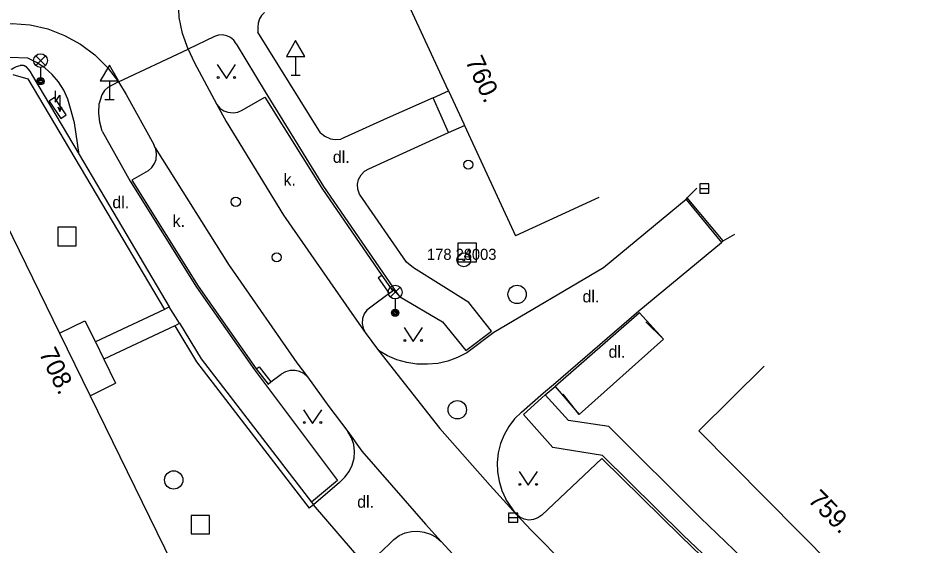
# Model space of a CAD drawing. Extents: x -539515 to -538098, y -1182060 to -1180157.
# Drawn here: x -538279.17 to -538230.43, y -1181283.71 to -1181255.02 of the extents above; entities that cross this region are included whole.
import ezdxf

# ---------------------------------------------------------------- set-up
doc = ezdxf.new("R2010")
doc.units = 0
for name, color, linetype in [('Vrstva 1', 7, 'Continuous'), ('Vrstva 11', 7, 'Continuous'), ('Vrstva 13', 7, 'Continuous'), ('Vrstva 21', 7, 'Continuous'), ('Vrstva 22', 7, 'Continuous'), ('Vrstva 23', 7, 'Continuous'), ('Vrstva 24', 7, 'Continuous'), ('Vrstva 26', 7, 'Continuous'), ('Vrstva 27', 7, 'Continuous'), ('Vrstva 28', 7, 'Continuous'), ('Vrstva 33', 7, 'Continuous'), ('Vrstva 34', 7, 'Continuous'), ('Vrstva 36', 7, 'Continuous'), ('Vrstva 40', 7, 'Continuous'), ('Vrstva 47', 7, 'Continuous'), ('Vrstva 68', 7, 'Continuous'), ('Vrstva 88', 7, 'Continuous')]:
    doc.layers.add(name, color=color, linetype=linetype)

msp = doc.modelspace()

# ---------------------------------------------------------------- linework, layer by layer
at = {"layer": 'Vrstva 1'}
for p, q in [((-538247.542, -1181264.791), (-538252.08, -1181266.89)), ((-538238.548, -1181273.971), (-538242.1, -1181277.49)), ((-538242.1, -1181277.49), (-538230.43, -1181289.27))]:
    msp.add_line(p, q, dxfattribs=at)
for points in [[(-538259.05, -1181251.82), (-538255.758, -1181258.936)], [(-538255.758, -1181258.936), (-538255.73, -1181258.997)], [(-538255.73, -1181258.997), (-538254.9, -1181260.792)], [(-538254.9, -1181260.792), (-538254.862, -1181260.875)], [(-538254.862, -1181260.875), (-538252.08, -1181266.89)], [(-538281.31, -1181263.18), (-538276.907, -1181272.188)], [(-538276.907, -1181272.188), (-538275.247, -1181275.583)], [(-538275.247, -1181275.583), (-538270.79, -1181284.68)]]:
    msp.add_lwpolyline(points, dxfattribs=at)
at = {"layer": 'Vrstva 11'}
for p, q in [((-538270.38, -1181271.63), (-538270.94, -1181270.74)), ((-538260.29, -1181284.77), (-538263.08, -1181281.53))]:
    msp.add_line(p, q, dxfattribs=at)
at = {"layer": 'Vrstva 13'}
for p, q in [((-538262.69, -1181261.28), (-538266.11, -1181255.8)), ((-538267.28, -1181256.43), (-538265.71, -1181259.05)), ((-538273.7, -1181258.51), (-538269.9, -1181256.72)), ((-538265.71, -1181259.05), (-538262.53, -1181264.19)), ((-538256.57, -1181259.37), (-538255.73, -1181258.997)), ((-538274.61, -1181259.21), (-538274.75, -1181259.68)), ((-538259.07, -1181260.48), (-538261.59, -1181261.63)), ((-538255.73, -1181261.26), (-538254.862, -1181260.875)), ((-538274.59, -1181261.18), (-538273.055, -1181263.903)), ((-538273.055, -1181263.903), (-538269.44, -1181269.68)), ((-538262.53, -1181264.19), (-538258.55, -1181269.96)), ((-538242.74, -1181264.82), (-538242.2, -1181264.28)), ((-538240.77, -1181267.16), (-538240.13, -1181266.79)), ((-538269.44, -1181269.68), (-538266.284, -1181274.179)), ((-538271.198, -1181270.893), (-538274.947, -1181272.657)), ((-538245.33, -1181271.08), (-538249.92, -1181275.08)), ((-538244.02, -1181272.51), (-538245.33, -1181271.08)), ((-538276.907, -1181272.188), (-538275.52, -1181271.51)), ((-538270.637, -1181271.785), (-538274.487, -1181273.597)), ((-538266.284, -1181274.179), (-538261.77, -1181280.2)), ((-538275.247, -1181275.583), (-538273.85, -1181274.9)), ((-538250.46, -1181275.54), (-538249.92, -1181275.08)), ((-538249.92, -1181275.08), (-538248.62, -1181276.61)), ((-538242.01, -1181282.23), (-538247, -1181277.26)), ((-538242.95, -1181283.17), (-538247.34, -1181278.83)), ((-538261.77, -1181280.2), (-538263.18, -1181281.37)), ((-538237.17, -1181286.84), (-538242.01, -1181282.23)), ((-538238.1, -1181287.77), (-538242.95, -1181283.17))]:
    msp.add_line(p, q, dxfattribs=at)
for points in [[(-538265.74, -1181254.72), (-538265.905, -1181254.883), (-538266.025, -1181255.081), (-538266.095, -1181255.303), (-538266.108, -1181255.534), (-538266.11, -1181255.8)], [(-538278.63, -1181257.21), (-538279.638, -1181257.175), (-538280.636, -1181257.293), (-538281.6, -1181257.56)], [(-538276.3, -1181259.96), (-538276.451, -1181259.445), (-538276.675, -1181258.959), (-538276.963, -1181258.507), (-538277.31, -1181258.099), (-538277.709, -1181257.742), (-538278.153, -1181257.443), (-538278.63, -1181257.21)], [(-538274.27, -1181258.81), (-538274.449, -1181258.967), (-538274.61, -1181259.21)], [(-538260.06, -1181263.23), (-538255.73, -1181261.26), (-538256.57, -1181259.37), (-538259.07, -1181260.48)], [(-538275.84, -1181262.45), (-538276.09, -1181260.73), (-538276.3, -1181259.96)], [(-538274.59, -1181261.18), (-538274.717, -1181260.69), (-538274.77, -1181260.2), (-538274.75, -1181259.68)], [(-538262.69, -1181261.28), (-538262.455, -1181261.466), (-538262.15, -1181261.6), (-538261.889, -1181261.646), (-538261.59, -1181261.63)], [(-538260.58, -1181264.61), (-538260.667, -1181264.349), (-538260.68, -1181264.075), (-538260.62, -1181263.81), (-538260.488, -1181263.566), (-538260.297, -1181263.369), (-538260.06, -1181263.23)], [(-538254.62, -1181270.51), (-538257.63, -1181268.63), (-538258.01, -1181268.32), (-538260.58, -1181264.61)], [(-538259.35, -1181269.04), (-538259.55, -1181269.17), (-538258.96, -1181270.03)], [(-538258.55, -1181269.96), (-538258.4, -1181270.19), (-538256.05, -1181271.57), (-538254.79, -1181273.13), (-538253.38, -1181272.08), (-538254.62, -1181270.51)], [(-538275.52, -1181271.51), (-538274.947, -1181272.657), (-538274.487, -1181273.597), (-538273.85, -1181274.9)], [(-538266.2, -1181274.12), (-538266.04, -1181274.01), (-538265.4, -1181274.83)], [(-538247.34, -1181278.83), (-538250.04, -1181278.4), (-538251.64, -1181276.6), (-538250.46, -1181275.54)], [(-538247, -1181277.26), (-538249.19, -1181276.94), (-538250.46, -1181275.54)]]:
    msp.add_lwpolyline(points, dxfattribs=at)
at = {"layer": 'Vrstva 21'}
for radius in [0.375, 0.05]:
    msp.add_circle((-538254.9, -1181268.19), radius, dxfattribs=at)
at = {"layer": 'Vrstva 24'}
for p, q in [((-538277.138, -1181258.984), (-538277.138, -1181259.61)), ((-538277.138, -1181259.61), (-538276.888, -1181259.235)), ((-538276.888, -1181259.235), (-538276.888, -1181260.11)), ((-538276.998, -1181259.865), (-538276.888, -1181260.11)), ((-538276.888, -1181260.11), (-538276.778, -1181259.865))]:
    msp.add_line(p, q, dxfattribs=at)
msp.add_lwpolyline([(-538277.18, -1181259.36), (-538277.47, -1181259.56), (-538276.84, -1181260.5), (-538276.55, -1181260.3), (-538277.18, -1181259.36)], dxfattribs=at)
at = {"layer": 'Vrstva 26'}
for points in [[(-538277, -1181267.42), (-538276, -1181267.42), (-538276, -1181266.42), (-538277, -1181266.42)], [(-538255.21, -1181268.29), (-538254.21, -1181268.29), (-538254.21, -1181267.29), (-538255.21, -1181267.29)], [(-538269.74, -1181283.11), (-538268.74, -1181283.11), (-538268.74, -1181282.11), (-538269.74, -1181282.11)]]:
    msp.add_lwpolyline(points, close=True, dxfattribs=at)
at = {"layer": 'Vrstva 27'}
for p, q in [((-538242.05, -1181264.31), (-538241.55, -1181264.31)), ((-538252.46, -1181282.22), (-538251.96, -1181282.22))]:
    msp.add_line(p, q, dxfattribs=at)
for points in [[(-538242.05, -1181264.56), (-538241.55, -1181264.56), (-538241.55, -1181264.06), (-538242.05, -1181264.06)], [(-538252.46, -1181282.47), (-538251.96, -1181282.47), (-538251.96, -1181281.97), (-538252.46, -1181281.97)]]:
    msp.add_lwpolyline(points, close=True, dxfattribs=at)
for centre in [(-538251.99, -1181270.07), (-538255.25, -1181276.35), (-538270.69, -1181280.17)]:
    msp.add_circle(centre, 0.5, dxfattribs=at)
at = {"layer": 'Vrstva 28'}
for centre in [(-538254.647, -1181263.009), (-538267.31, -1181265.03), (-538265.08, -1181268.05)]:
    msp.add_circle(centre, 0.25, dxfattribs=at)
at = {"layer": 'Vrstva 33'}
for p, q in [((-538278.205, -1181257.61), (-538277.675, -1181257.08)), ((-538278.205, -1181257.08), (-538277.675, -1181257.61)), ((-538277.94, -1181257.72), (-538277.94, -1181258.47)), ((-538258.894, -1181270.211), (-538258.366, -1181269.681)), ((-538258.894, -1181269.681), (-538258.366, -1181270.211)), ((-538258.63, -1181270.32), (-538258.63, -1181271.07))]:
    msp.add_line(p, q, dxfattribs=at)
for centre, radius in [((-538277.94, -1181257.345), 0.375), ((-538277.94, -1181258.47), 0.2), ((-538277.94, -1181258.47), 0.145), ((-538277.94, -1181258.47), 0.0876), ((-538258.63, -1181269.946), 0.375), ((-538258.63, -1181271.071), 0.2), ((-538258.63, -1181271.071), 0.145), ((-538258.63, -1181271.071), 0.0876)]:
    msp.add_circle(centre, radius, dxfattribs=at)
at = {"layer": 'Vrstva 34'}
for p, q in [((-538264.05, -1181257.124), (-538264.05, -1181258.14)), ((-538264.3, -1181258.14), (-538263.8, -1181258.14)), ((-538274.19, -1181258.454), (-538274.19, -1181259.47)), ((-538274.44, -1181259.47), (-538273.94, -1181259.47))]:
    msp.add_line(p, q, dxfattribs=at)
for points in [[(-538264.55, -1181257.124), (-538263.55, -1181257.124), (-538264.05, -1181256.256)], [(-538274.69, -1181258.454), (-538273.69, -1181258.454), (-538274.19, -1181257.586)]]:
    msp.add_lwpolyline(points, close=True, dxfattribs=at)
at = {"layer": 'Vrstva 36'}
for points in [[(-538268.321, -1181257.564), (-538267.821, -1181258.314), (-538267.321, -1181257.564)], [(-538258.147, -1181271.88), (-538257.647, -1181272.63), (-538257.147, -1181271.88)], [(-538263.627, -1181276.347), (-538263.127, -1181277.097), (-538262.627, -1181276.347)], [(-538251.886, -1181279.71), (-538251.386, -1181280.46), (-538250.886, -1181279.71)]]:
    msp.add_lwpolyline(points, dxfattribs=at)
for centre in [(-538268.271, -1181258.264), (-538267.372, -1181258.264), (-538258.097, -1181272.58), (-538257.198, -1181272.58), (-538263.577, -1181277.047), (-538262.678, -1181277.047), (-538251.836, -1181280.41), (-538250.937, -1181280.41)]:
    msp.add_circle(centre, 0.05, dxfattribs=at)
at = {"layer": 'Vrstva 68'}
for p, q in [((-538278.631, -1181258.335), (-538274.914, -1181264.614)), ((-538274.914, -1181264.614), (-538271.198, -1181270.893)), ((-538270.637, -1181271.785), (-538269.448, -1181273.75)), ((-538244.02, -1181272.51), (-538244.99, -1181271.57)), ((-538248.62, -1181276.61), (-538244.02, -1181272.51)), ((-538269.448, -1181273.75), (-538263.318, -1181281.713)), ((-538248.62, -1181276.61), (-538249.48, -1181275.5))]:
    msp.add_line(p, q, dxfattribs=at)
for points in [[(-538279.54, -1181257.81), (-538279.494, -1181257.787), (-538279.402, -1181257.741), (-538279.317, -1181257.701), (-538279.242, -1181257.667), (-538279.175, -1181257.641), (-538279.117, -1181257.622), (-538279.044, -1181257.605), (-538279.023, -1181257.601), (-538278.985, -1181257.596), (-538278.953, -1181257.595), (-538278.925, -1181257.595), (-538278.878, -1181257.601), (-538278.844, -1181257.609), (-538278.819, -1181257.618), (-538278.75, -1181257.66), (-538278.606, -1181257.81), (-538278.544, -1181257.896), (-538278.501, -1181257.964), (-538278.38, -1181258.17)], [(-538279.445, -1181258.097), (-538278.631, -1181258.335)], [(-538278.38, -1181258.17), (-538275.84, -1181262.45), (-538274.66, -1181264.455)], [(-538274.66, -1181264.455), (-538270.94, -1181270.74)], [(-538270.94, -1181270.74), (-538271.198, -1181270.893)], [(-538270.637, -1181271.785), (-538270.38, -1181271.63), (-538269.2, -1181273.58)], [(-538269.2, -1181273.58), (-538263.18, -1181281.37)], [(-538263.18, -1181281.37), (-538263.08, -1181281.53), (-538263.318, -1181281.713)]]:
    msp.add_lwpolyline(points, dxfattribs=at)
at = {"layer": 'Vrstva 88'}
for p, q in [((-538268.47, -1181256.03), (-538269.9, -1181256.72)), ((-538273.7, -1181258.51), (-538274.27, -1181258.81)), ((-538266.96, -1181260.04), (-538265.73, -1181259.33)), ((-538265.73, -1181259.33), (-538262.62, -1181264.29)), ((-538267.84, -1181260.66), (-538264.71, -1181265.76)), ((-538271.693, -1181262.096), (-538267.67, -1181268.49)), ((-538272.08, -1181263.35), (-538272.97, -1181263.85)), ((-538272.97, -1181263.85), (-538269.35, -1181269.63)), ((-538242.79, -1181264.91), (-538247.28, -1181268.62)), ((-538242.79, -1181264.91), (-538242.74, -1181264.82)), ((-538242.79, -1181264.91), (-538240.86, -1181267.24)), ((-538264.71, -1181265.76), (-538260.86, -1181271.29)), ((-538245.37, -1181270.97), (-538240.86, -1181267.24)), ((-538240.86, -1181267.24), (-538240.77, -1181267.16)), ((-538267.67, -1181268.49), (-538267.48, -1181268.76)), ((-538267.48, -1181268.76), (-538263.99, -1181273.79)), ((-538247.28, -1181268.62), (-538253.25, -1181272.15)), ((-538269.35, -1181269.63), (-538266.2, -1181274.12)), ((-538258.96, -1181270.03), (-538259.96, -1181270.76)), ((-538258.762, -1181269.894), (-538258.96, -1181270.03)), ((-538250.01, -1181274.98), (-538245.37, -1181270.97)), ((-538253.25, -1181272.15), (-538254.73, -1181273.26)), ((-538259.54, -1181273.13), (-538256.19, -1181277.37)), ((-538247.37, -1181279), (-538250.65, -1181282.08)), ((-538243.06, -1181283.24), (-538247.37, -1181279)), ((-538246.97, -1181287.17), (-538251.2, -1181282.93)), ((-538238.94, -1181287.2), (-538243.06, -1181283.24)), ((-538260.2, -1181284.82), (-538258.95, -1181283.66))]:
    msp.add_line(p, q, dxfattribs=at)
for points in [[(-538269.9, -1181256.72), (-538270.215, -1181255.88), (-538270.395, -1181255.004), (-538270.435, -1181254.111), (-538270.335, -1181253.222), (-538270.098, -1181252.36), (-538269.728, -1181251.546), (-538269.236, -1181250.8), (-538268.634, -1181250.139), (-538267.94, -1181249.58)], [(-538282.35, -1181255.89), (-538281.424, -1181255.57), (-538280.462, -1181255.379), (-538279.482, -1181255.325), (-538278.504, -1181255.407), (-538277.548, -1181255.625), (-538276.63, -1181255.973), (-538275.77, -1181256.446), (-538274.985, -1181257.033), (-538274.288, -1181257.725), (-538273.7, -1181258.51)], [(-538267.28, -1181256.43), (-538267.415, -1181256.24), (-538267.592, -1181256.094), (-538267.799, -1181255.995), (-538268.024, -1181255.95), (-538268.253, -1181255.961), (-538268.47, -1181256.03)], [(-538269.9, -1181256.72), (-538269.58, -1181257.44), (-538268.35, -1181259.73), (-538267.84, -1181260.66)], [(-538273.7, -1181258.51), (-538273.27, -1181259.19), (-538271.77, -1181261.92)], [(-538268.35, -1181259.73), (-538268.179, -1181259.928), (-538267.963, -1181260.076), (-538267.74, -1181260.16), (-538267.457, -1181260.189), (-538267.199, -1181260.147), (-538266.96, -1181260.04)], [(-538272.08, -1181263.35), (-538271.881, -1181263.171), (-538271.733, -1181262.948), (-538271.65, -1181262.72), (-538271.621, -1181262.429), (-538271.663, -1181262.165), (-538271.693, -1181262.096), (-538271.77, -1181261.92)], [(-538262.62, -1181264.29), (-538259.35, -1181269.04)], [(-538240.77, -1181267.16), (-538242.74, -1181264.82)], [(-538259.35, -1181269.04), (-538258.762, -1181269.894)], [(-538259.96, -1181270.76), (-538260.166, -1181270.924), (-538260.32, -1181271.137), (-538260.41, -1181271.38), (-538260.431, -1181271.647), (-538260.38, -1181271.905), (-538260.26, -1181272.14)], [(-538260.86, -1181271.29), (-538260.26, -1181272.14), (-538259.54, -1181273.13)], [(-538254.73, -1181273.26), (-538255.233, -1181273.512), (-538255.763, -1181273.701), (-538256.312, -1181273.823), (-538256.872, -1181273.877), (-538257.45, -1181273.86), (-538257.991, -1181273.777), (-538258.532, -1181273.626), (-538259.051, -1181273.409), (-538259.54, -1181273.13)], [(-538266.2, -1181274.12), (-538265.55, -1181274.96), (-538265.4, -1181274.83), (-538264.84, -1181274.41)], [(-538263.4, -1181274.55), (-538263.601, -1181274.381), (-538263.837, -1181274.265), (-538264.08, -1181274.21), (-538264.356, -1181274.215), (-538264.61, -1181274.283), (-538264.84, -1181274.41)], [(-538263.99, -1181273.79), (-538263.4, -1181274.55), (-538262.25, -1181276.17), (-538261.2, -1181277.54), (-538260.44, -1181278.61), (-538258.83, -1181280.45)], [(-538251.76, -1181276.48), (-538250.55, -1181275.43), (-538250.01, -1181274.98)], [(-538251.76, -1181276.48), (-538252.129, -1181276.846), (-538252.445, -1181277.258), (-538252.702, -1181277.709), (-538252.895, -1181278.192), (-538253.02, -1181278.696), (-538253.076, -1181279.212), (-538253.061, -1181279.731), (-538252.975, -1181280.244), (-538252.821, -1181280.74), (-538252.6, -1181281.21)], [(-538261.37, -1181280.02), (-538261.135, -1181279.716), (-538260.964, -1181279.372), (-538260.86, -1181278.98), (-538260.837, -1181278.618), (-538260.886, -1181278.237), (-538261.009, -1181277.873), (-538261.2, -1181277.54)], [(-538256.19, -1181277.37), (-538253.45, -1181280.48), (-538252.04, -1181282.04)], [(-538261.37, -1181280.02), (-538261.67, -1181280.3), (-538263.08, -1181281.53)], [(-538258.83, -1181280.45), (-538256.98, -1181282.58), (-538256.13, -1181283.52), (-538254.86, -1181284.9), (-538253.93, -1181285.91), (-538253.07, -1181286.79)], [(-538251.2, -1181282.93), (-538252.04, -1181282.04), (-538252.6, -1181281.21)], [(-538250.65, -1181282.08), (-538250.858, -1181282.231), (-538251.098, -1181282.323), (-538251.35, -1181282.35), (-538251.607, -1181282.309), (-538251.841, -1181282.203), (-538252.04, -1181282.04)], [(-538258.95, -1181283.66), (-538258.704, -1181283.406), (-538258.414, -1181283.202), (-538258.092, -1181283.056), (-538257.748, -1181282.972), (-538257.394, -1181282.955), (-538257.044, -1181283.004), (-538256.708, -1181283.117), (-538256.4, -1181283.291), (-538256.13, -1181283.52)]]:
    msp.add_lwpolyline(points, dxfattribs=at)

# ---------------------------------------------------------------- texts
at = {"layer": 'Vrstva 22'}
msp.add_text('178 28 ', height=0.6, dxfattribs=at).set_placement((-538256.9, -1181268.19))
at = {"layer": 'Vrstva 23'}
msp.add_text('4003', height=0.6, dxfattribs=at).set_placement((-538254.9, -1181268.19))
at = {"layer": 'Vrstva 40'}
for s, p in [('dl.', (-538262.026, -1181262.911)), ('k.', (-538264.713, -1181264.151)), ('dl.', (-538274.03, -1181265.38)), ('k.', (-538270.749, -1181266.4)), ('dl.', (-538248.431, -1181270.505)), ('dl.', (-538247.013, -1181273.517)), ('dl.', (-538260.698, -1181281.682))]:
    msp.add_text(s, height=0.65, dxfattribs=at).set_placement(p)
at = {"layer": 'Vrstva 47'}
for s, rotation, p in [('760.', 294.8209, (-538254.832, -1181257.367)), ('708.', 296.0511, (-538278.048, -1181273.27)), ('759.', 314.7312, (-538236.205, -1181281.309))]:
    msp.add_text(s, height=1, rotation=rotation, dxfattribs=at).set_placement(p)

doc.saveas('drawing.dxf')
